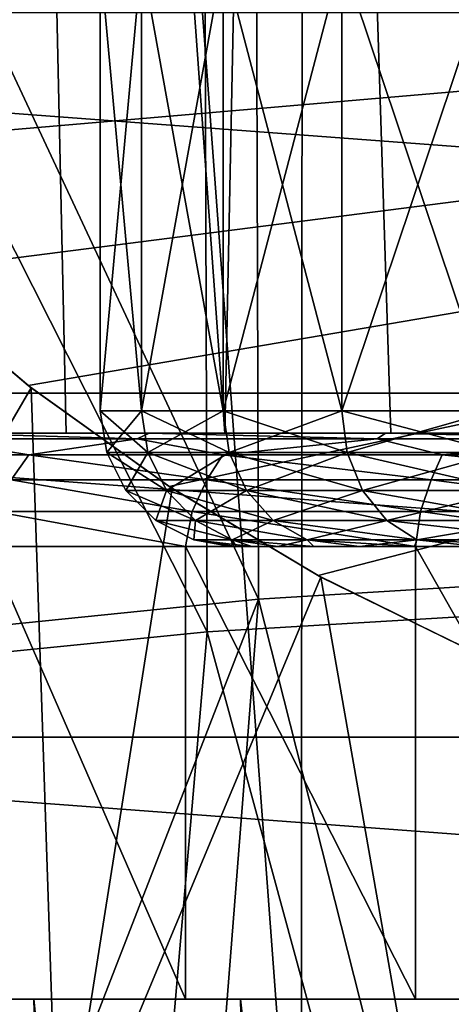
# Model space of a CAD drawing. Header units: metres. Extents: x -109 to 109, y -63 to 140.
# Tile 184 of 480: x -5.73 to -3.83, y -28.02 to -23.67. Entities that reach past the tile are written whole.
import ezdxf

# ---------------------------------------------------------------- set-up
doc = ezdxf.new("R2010")
doc.units = ezdxf.units.M
doc.layers.add('solid_502308_SW0001', color=7, linetype='CONTINUOUS')

msp = doc.modelspace()

# ---------------------------------------------------------------- linework, layer by layer
at = {"layer": 'solid_502308_SW0001'}
for points in [[(-2.724429, -30.045746, -15.924313), (-2.712468, -5.951555, -16.346176), (-4.473122, -6.488542, -16.208929)], [(-4.489847, -29.504946, -15.80399), (-4.473122, -6.488542, -16.208929), (-6.142124, -7.285673, -16.015341)], [(-2.724429, -30.045746, -15.924313), (-4.473122, -6.488542, -16.208929), (-4.489847, -29.504946, -15.80399)], [(-4.489847, -29.504946, -15.80399), (-6.142124, -7.285673, -16.015341), (-6.160448, -28.703802, -15.636256)], [(-5.527427, -25.5, 11.03349), (-5.837636, -11.5, 10.819237), (-6.190969, -25.5, 10.553142)], [(-4.82665, -25.5, 11.458047), (-4.541224, -11.5, 11.609393), (-5.837636, -11.5, 10.819237)], [(-4.82665, -25.5, 11.458047), (-5.837636, -11.5, 10.819237), (-5.527427, -25.5, 11.03349)], [(-4.093741, -25.5, 11.82365), (-4.541224, -11.5, 11.609393), (-4.82665, -25.5, 11.458047)], [(-3.332989, -25.5, 12.12821), (-3.140136, -11.5, 12.194185), (-4.541224, -11.5, 11.609393)], [(-3.332989, -25.5, 12.12821), (-4.541224, -11.5, 11.609393), (-4.093741, -25.5, 11.82365)], [(-2.340444, -26.089899, 14.841404), (-4.694423, -21.004921, 14.665416), (-2.349062, -20.890835, 14.841285)], [(-4.67771, -26.232668, 14.665833), (-7.032379, -21.195166, 14.372806), (-4.694423, -21.004921, 14.665416)], [(-2.340444, -26.089899, 14.841404), (-4.67771, -26.232668, 14.665833), (-4.694423, -21.004921, 14.665416)], [(-2.453991, -26.231136, 16.637909), (-2.462407, -21.172741, 16.6378), (-4.92065, -21.291054, 16.451567)], [(-4.67771, -26.232668, 14.665833), (-7.008618, -26.470722, 14.373617), (-7.032379, -21.195166, 14.372806)], [(-4.904308, -26.377903, 16.451956), (-4.92065, -21.291054, 16.451567), (-7.370563, -21.488243, 16.14185)], [(-4.904308, -26.377903, 16.451956), (-2.453991, -26.231136, 16.637909), (-4.92065, -21.291054, 16.451567)], [(-7.347279, -26.622511, 16.142628), (-4.904308, -26.377903, 16.451956), (-7.370563, -21.488243, 16.14185)], [(-7.313793, -23.663118, -5.032798), (7.699325, -23, -5.032798), (-6.819819, -24.249203, -5.032798)], [(-6.819819, -24.249203, -5.032798), (7.699325, -23, -5.032798), (-6.278761, -24.792599, -5.032798)], [(-6.278761, -24.792599, -5.032798), (7.699325, -23, -5.032798), (-5.69488, -25.289087, -5.032798)], [(-5.69488, -25.289087, -5.032798), (7.699325, -23, -5.032798), (-5.07163, -25.735672, -5.032798)], [(-5.07163, -25.735672, -5.032798), (7.699325, -23, -5.032798), (-4.413719, -26.129055, -5.032798)], [(-4.413719, -26.129055, -5.032798), (7.699325, -23, -5.032798), (-3.725477, -26.466574, -5.032798)], [(-5.376965, -23.4, 2.201751), (-5.376965, -25.4, 2.201751), (-5.193859, -25.4, 1.22222)], [(-5.193859, -23.4, 1.22222), (-5.376965, -23.4, 2.201751), (-5.193859, -25.4, 1.22222)], [(-5.376965, -23.4, 3.198249), (-5.376965, -25.4, 3.198249), (-5.376965, -25.4, 2.201751)], [(-5.376965, -23.4, 2.201751), (-5.376965, -23.4, 3.198249), (-5.376965, -25.4, 2.201751)], [(-5.193859, -23.4, 4.17778), (-5.193859, -25.4, 4.17778), (-5.376965, -25.4, 3.198249)], [(-5.376965, -23.4, 3.198249), (-5.193859, -23.4, 4.17778), (-5.376965, -25.4, 3.198249)], [(-5.193859, -23.4, 1.22222), (-5.193859, -25.4, 1.22222), (-4.833882, -25.4, 0.293013)], [(-4.833882, -23.4, 0.293013), (-5.193859, -23.4, 1.22222), (-4.833882, -25.4, 0.293013)], [(-4.833882, -23.4, 5.106987), (-4.833882, -25.4, 5.106987), (-5.193859, -25.4, 4.17778)], [(-5.193859, -23.4, 4.17778), (-4.833882, -23.4, 5.106987), (-5.193859, -25.4, 4.17778)], [(-4.833882, -23.4, 0.293013), (-4.833882, -25.4, 0.293013), (-4.309293, -25.4, -0.554227)], [(-4.309294, -23.4, -0.554226), (-4.833882, -23.4, 0.293013), (-4.309293, -25.4, -0.554227)], [(-4.309294, -23.4, 5.954226), (-4.309293, -25.4, 5.954227), (-4.833882, -25.4, 5.106987)], [(-4.833882, -23.4, 5.106987), (-4.309294, -23.4, 5.954226), (-4.833882, -25.4, 5.106987)], [(-4.309294, -23.4, -0.554226), (-4.309293, -25.4, -0.554227), (-3.637956, -25.4, -1.290648)], [(-3.637957, -23.4, -1.290648), (-4.309294, -23.4, -0.554226), (-3.637956, -25.4, -1.290648)], [(-4.309294, -23.4, 5.954226), (-3.637957, -23.4, 6.690648), (-4.309293, -25.4, 5.954227)], [(-3.637957, -23.4, 6.690648), (-3.637956, -25.4, 6.690648), (-4.309293, -25.4, 5.954227)], [(10.741099, -25.323168, -27.35), (-10.741099, -25.323168, -27.35), (-11.712649, -23.640354, -27.35)], [(11.712649, -23.640354, -27.35), (10.741099, -25.323168, -27.35), (-11.712649, -23.640354, -27.35)], [(-6.278761, -24.792599, -5.032798), (-5.69488, -25.289087, -5.032798), (-6.264814, -24.805483, -7.3)], [(-6.264814, -24.805483, -7.3), (-5.681377, -25.299614, -7.3), (-7.20026, -27.91053, -7.3)], [(-5.69488, -25.289087, -5.032798), (-5.681377, -25.299614, -7.3), (-6.264814, -24.805483, -7.3)], [(-5.681377, -25.299614, -7.3), (-5.561318, -28.914846, -7.3), (-7.20026, -27.91053, -7.3)], [(-5.69488, -25.289087, -5.032798), (-5.07163, -25.735672, -5.032798), (-5.681377, -25.299614, -7.3)], [(-5.681377, -25.299614, -7.3), (-5.059172, -25.743843, -7.3), (-5.561318, -28.914846, -7.3)], [(-5.07163, -25.735672, -5.032798), (-5.059172, -25.743843, -7.3), (-5.681377, -25.299614, -7.3)], [(9.529625, -26.842293, -27.35), (-9.529625, -26.842293, -27.35), (-10.741099, -25.323168, -27.35)], [(10.741099, -25.323168, -27.35), (9.529625, -26.842293, -27.35), (-10.741099, -25.323168, -27.35)], [(-5.165614, -25.585411, 1.230256), (-5.193859, -25.4, 1.22222), (-5.376965, -25.4, 2.201751)], [(-5.347724, -25.585411, 2.20446), (-5.376965, -25.4, 2.201751), (-5.376965, -25.4, 3.198249)], [(-5.165614, -25.585411, 1.230256), (-5.376965, -25.4, 2.201751), (-5.347724, -25.585411, 2.20446)], [(-5.347724, -25.585411, 3.195539), (-5.376965, -25.4, 3.198249), (-5.193859, -25.4, 4.17778)], [(-5.347724, -25.585411, 2.20446), (-5.376965, -25.4, 3.198249), (-5.347724, -25.585411, 3.195539)], [(-5.347724, -25.585411, 3.195539), (-5.193859, -25.4, 4.17778), (-5.165614, -25.585411, 4.169744)], [(-4.807594, -25.585411, 0.306102), (-4.833882, -25.4, 0.293013), (-5.193859, -25.4, 1.22222)], [(-4.807594, -25.585411, 0.306102), (-5.193859, -25.4, 1.22222), (-5.165614, -25.585411, 1.230256)], [(-5.165614, -25.585411, 4.169744), (-5.193859, -25.4, 4.17778), (-4.833882, -25.4, 5.106987)], [(-5.165614, -25.585411, 4.169744), (-4.833882, -25.4, 5.106987), (-4.807594, -25.585411, 5.093897)], [(-4.285858, -25.585411, -0.53653), (-4.309293, -25.4, -0.554227), (-4.833882, -25.4, 0.293013)], [(-4.285858, -25.585411, -0.53653), (-4.833882, -25.4, 0.293013), (-4.807594, -25.585411, 0.306102)], [(-4.807594, -25.585411, 5.093897), (-4.833882, -25.4, 5.106987), (-4.309293, -25.4, 5.954227)], [(-4.807594, -25.585411, 5.093897), (-4.309293, -25.4, 5.954227), (-4.285858, -25.585411, 5.93653)], [(-3.618173, -25.585411, -1.268946), (-3.637956, -25.4, -1.290648), (-4.309293, -25.4, -0.554227)], [(-3.618173, -25.585411, -1.268946), (-4.309293, -25.4, -0.554227), (-4.285858, -25.585411, -0.53653)], [(-4.285858, -25.585411, 5.93653), (-4.309293, -25.4, 5.954227), (-3.637956, -25.4, 6.690648)], [(-4.285858, -25.585411, 5.93653), (-3.637956, -25.4, 6.690648), (-3.618173, -25.585411, 6.668946)], [(-6.414904, -25.595306, 6.970481), (-5.69129, -25.595306, 7.895885), (-6.123425, -25.524326, 7.605349)], [(-5.527427, -25.5, 11.03349), (-6.190969, -25.5, 10.553142), (-6.070354, -25.5, 7.91062)], [(-6.123425, -25.524326, 7.605349), (-5.212789, -25.524326, 8.563924), (-6.070354, -25.5, 7.91062)], [(-5.69129, -25.595306, 7.895885), (-5.212789, -25.524326, 8.563924), (-6.123425, -25.524326, 7.605349)], [(-5.212789, -25.524326, 8.563924), (-5.160151, -25.5, 8.813334), (-6.070354, -25.5, 7.91062)], [(-5.527427, -25.5, 11.03349), (-6.070354, -25.5, 7.91062), (-5.160151, -25.5, 8.813334)], [(-5.69129, -25.595306, 7.895885), (-4.835429, -25.595306, 8.700553), (-5.212789, -25.524326, 8.563924)], [(-4.82665, -25.5, 11.458047), (-5.527427, -25.5, 11.03349), (-5.160151, -25.5, 8.813334)], [(-5.212789, -25.524326, 8.563924), (-4.154121, -25.524326, 9.355978), (-5.160151, -25.5, 8.813334)], [(-4.835429, -25.595306, 8.700553), (-4.154121, -25.524326, 9.355978), (-5.212789, -25.524326, 8.563924)], [(-4.154121, -25.524326, 9.355978), (-4.11743, -25.5, 9.559048), (-5.160151, -25.5, 8.813334)], [(-4.82665, -25.5, 11.458047), (-5.160151, -25.5, 8.813334), (-4.11743, -25.5, 9.559048)], [(-4.835429, -25.595306, 8.700553), (-3.867208, -25.595306, 9.365787), (-4.154121, -25.524326, 9.355978)], [(-4.093741, -25.5, 11.82365), (-4.82665, -25.5, 11.458047), (-4.11743, -25.5, 9.559048)], [(-4.154121, -25.524326, 9.355978), (-2.977487, -25.524326, 9.959018), (-4.11743, -25.5, 9.559048)], [(-3.867208, -25.595306, 9.365787), (-2.977487, -25.524326, 9.959018), (-4.154121, -25.524326, 9.355978)], [(-2.977487, -25.524326, 9.959018), (-2.968681, -25.5, 10.128771), (-4.11743, -25.5, 9.559048)], [(-4.093741, -25.5, 11.82365), (-4.11743, -25.5, 9.559048), (-2.968681, -25.5, 10.128771)], [(-3.332989, -25.5, 12.12821), (-4.093741, -25.5, 11.82365), (-2.968681, -25.5, 10.128771)], [(-3.867208, -25.595306, 9.365787), (-2.809125, -25.595306, 9.876129), (-2.977487, -25.524326, 9.959018)], [(-5.769255, -25.70598, 7.640505), (-5.69129, -25.595306, 7.895885), (-6.414904, -25.595306, 6.970481)], [(-5.769255, -25.70598, 7.640505), (-4.905419, -25.70598, 8.499117), (-5.69129, -25.595306, 7.895885)], [(-4.905419, -25.70598, 8.499117), (-4.835429, -25.595306, 8.700553), (-5.69129, -25.595306, 7.895885)], [(-5.347724, -25.585411, 3.195539), (-5.262753, -25.752823, 3.187666), (-5.262753, -25.752823, 2.212334)], [(-5.347724, -25.585411, 3.195539), (-5.165614, -25.585411, 4.169744), (-5.262753, -25.752823, 3.187666)], [(-5.347724, -25.585411, 2.20446), (-5.262753, -25.752823, 2.212334), (-5.083537, -25.752823, 1.253609)], [(-5.347724, -25.585411, 2.20446), (-5.347724, -25.585411, 3.195539), (-5.262753, -25.752823, 2.212334)], [(-5.165614, -25.585411, 1.230256), (-5.347724, -25.585411, 2.20446), (-5.083537, -25.752823, 1.253609)], [(-5.165614, -25.585411, 4.169744), (-5.083537, -25.752823, 4.146391), (-5.262753, -25.752823, 3.187666)], [(-5.165614, -25.585411, 4.169744), (-4.807594, -25.585411, 5.093897), (-5.083537, -25.752823, 4.146391)], [(-5.165614, -25.585411, 1.230256), (-5.083537, -25.752823, 1.253609), (-4.731206, -25.752823, 0.344139)], [(-4.807594, -25.585411, 0.306102), (-5.165614, -25.585411, 1.230256), (-4.731206, -25.752823, 0.344139)], [(-4.807594, -25.585411, 5.093897), (-4.731206, -25.752823, 5.055861), (-5.083537, -25.752823, 4.146391)], [(-4.905419, -25.70598, 8.499117), (-3.915452, -25.70598, 9.208619), (-4.835429, -25.595306, 8.700553)], [(-3.915452, -25.70598, 9.208619), (-3.867208, -25.595306, 9.365787), (-4.835429, -25.595306, 8.700553)], [(-4.807594, -25.585411, 5.093897), (-4.285858, -25.585411, 5.93653), (-4.731206, -25.752823, 5.055861)], [(-4.807594, -25.585411, 0.306102), (-4.731206, -25.752823, 0.344139), (-4.21776, -25.752823, -0.485104)], [(-4.285858, -25.585411, -0.53653), (-4.807594, -25.585411, 0.306102), (-4.21776, -25.752823, -0.485104)], [(-4.285858, -25.585411, 5.93653), (-4.21776, -25.752823, 5.885105), (-4.731206, -25.752823, 5.055861)], [(-4.285858, -25.585411, 5.93653), (-3.618173, -25.585411, 6.668946), (-4.21776, -25.752823, 5.885105)], [(-4.285858, -25.585411, -0.53653), (-4.21776, -25.752823, -0.485104), (-3.560683, -25.752823, -1.205883)], [(-3.618173, -25.585411, -1.268946), (-4.285858, -25.585411, -0.53653), (-3.560683, -25.752823, -1.205883)], [(-3.618173, -25.585411, 6.668946), (-3.560683, -25.752823, 6.605884), (-4.21776, -25.752823, 5.885105)], [(-3.915452, -25.70598, 9.208619), (-2.82481, -25.70598, 9.750769), (-3.867208, -25.595306, 9.365787)], [(-2.82481, -25.70598, 9.750769), (-2.809125, -25.595306, 9.876129), (-3.867208, -25.595306, 9.365787)], [(-5.840616, -25.845491, 7.44393), (-4.970649, -25.845491, 8.348923), (-5.769255, -25.70598, 7.640505)], [(-4.970649, -25.845491, 8.348923), (-4.905419, -25.70598, 8.499117), (-5.769255, -25.70598, 7.640505)], [(-4.970649, -25.845491, 8.348923), (-3.962332, -25.845491, 9.096686), (-4.905419, -25.70598, 8.499117)], [(-3.962332, -25.845491, 9.096686), (-3.915452, -25.70598, 9.208619), (-4.905419, -25.70598, 8.499117)], [(-3.962332, -25.845491, 9.096686), (-2.84373, -25.845491, 9.66641), (-3.915452, -25.70598, 9.208619)], [(-2.84373, -25.845491, 9.66641), (-2.82481, -25.70598, 9.750769), (-3.915452, -25.70598, 9.208619)], [(-5.059172, -25.743843, -7.3), (-4.402442, -26.135155, -7.3), (-5.561318, -28.914846, -7.3)], [(-5.262753, -25.752823, 3.187666), (-5.130387, -25.885632, 3.1754), (-5.130387, -25.885632, 2.2246)], [(-5.262753, -25.752823, 3.187666), (-5.083537, -25.752823, 4.146391), (-5.130387, -25.885632, 3.1754)], [(-5.262753, -25.752823, 2.212334), (-5.130387, -25.885632, 2.2246), (-4.955678, -25.885632, 1.289988)], [(-5.262753, -25.752823, 2.212334), (-5.262753, -25.752823, 3.187666), (-5.130387, -25.885632, 2.2246)], [(-5.083537, -25.752823, 1.253609), (-5.262753, -25.752823, 2.212334), (-4.955678, -25.885632, 1.289988)], [(-5.083537, -25.752823, 4.146391), (-4.955678, -25.885632, 4.110012), (-5.130387, -25.885632, 3.1754)], [(-5.083537, -25.752823, 4.146391), (-4.731206, -25.752823, 5.055861), (-4.955678, -25.885632, 4.110012)], [(-5.083537, -25.752823, 1.253609), (-4.955678, -25.885632, 1.289988), (-4.612209, -25.885632, 0.403393)], [(-4.731206, -25.752823, 0.344139), (-5.083537, -25.752823, 1.253609), (-4.612209, -25.885632, 0.403393)], [(-5.07163, -25.735672, -5.032798), (-4.413719, -26.129055, -5.032798), (-5.059172, -25.743843, -7.3)], [(-4.413719, -26.129055, -5.032798), (-4.402442, -26.135155, -7.3), (-5.059172, -25.743843, -7.3)], [(-4.731206, -25.752823, 5.055861), (-4.612209, -25.885632, 4.996607), (-4.955678, -25.885632, 4.110012)], [(-4.731206, -25.752823, 5.055861), (-4.21776, -25.752823, 5.885105), (-4.612209, -25.885632, 4.996607)], [(-4.731206, -25.752823, 0.344139), (-4.612209, -25.885632, 0.403393), (-4.111677, -25.885632, -0.404994)], [(-4.21776, -25.752823, -0.485104), (-4.731206, -25.752823, 0.344139), (-4.111677, -25.885632, -0.404994)], [(-4.21776, -25.752823, 5.885105), (-4.111677, -25.885632, 5.804994), (-4.612209, -25.885632, 4.996607)], [(-4.21776, -25.752823, 5.885105), (-3.560683, -25.752823, 6.605884), (-4.111677, -25.885632, 5.804994)], [(-4.21776, -25.752823, -0.485104), (-4.111677, -25.885632, -0.404994), (-3.471127, -25.885632, -1.107644)], [(-3.560683, -25.752823, -1.205883), (-4.21776, -25.752823, -0.485104), (-3.471127, -25.885632, -1.107644)], [(-3.560683, -25.752823, 6.605884), (-3.471127, -25.885632, 6.507645), (-4.111677, -25.885632, 5.804994)], [(-5.872345, -26, 7.365358), (-4.999924, -26, 8.290237), (-5.840616, -25.845491, 7.44393)], [(-4.999924, -26, 8.290237), (-4.970649, -25.845491, 8.348923), (-5.840616, -25.845491, 7.44393)], [(-5.130387, -25.885632, 3.1754), (-4.963608, -25.970808, 3.159946), (-4.963608, -25.970808, 2.240054)], [(-5.130387, -25.885632, 3.1754), (-4.955678, -25.885632, 4.110012), (-4.963608, -25.970808, 3.159946)], [(-5.130387, -25.885632, 2.2246), (-4.963608, -25.970808, 2.240054), (-4.794578, -25.970808, 1.335825)], [(-5.130387, -25.885632, 2.2246), (-5.130387, -25.885632, 3.1754), (-4.963608, -25.970808, 2.240054)], [(-4.955678, -25.885632, 1.289988), (-5.130387, -25.885632, 2.2246), (-4.794578, -25.970808, 1.335825)], [(-4.999924, -26, 8.290237), (-3.983815, -26, 9.054464), (-4.970649, -25.845491, 8.348923)], [(-3.983815, -26, 9.054464), (-3.962332, -25.845491, 9.096686), (-4.970649, -25.845491, 8.348923)], [(-4.955678, -25.885632, 4.110012), (-4.794578, -25.970808, 4.064175), (-4.963608, -25.970808, 3.159946)], [(-4.955678, -25.885632, 4.110012), (-4.612209, -25.885632, 4.996607), (-4.794578, -25.970808, 4.064175)], [(-4.955678, -25.885632, 1.289988), (-4.794578, -25.970808, 1.335825), (-4.462275, -25.970808, 0.478051)], [(-4.612209, -25.885632, 0.403393), (-4.955678, -25.885632, 1.289988), (-4.462275, -25.970808, 0.478051)], [(-4.612209, -25.885632, 4.996607), (-4.462275, -25.970808, 4.921949), (-4.794578, -25.970808, 4.064175)], [(-4.612209, -25.885632, 4.996607), (-4.111677, -25.885632, 5.804994), (-4.462275, -25.970808, 4.921949)], [(-4.612209, -25.885632, 0.403393), (-4.462275, -25.970808, 0.478051), (-3.978014, -25.970808, -0.304057)], [(-4.111677, -25.885632, -0.404994), (-4.612209, -25.885632, 0.403393), (-3.978014, -25.970808, -0.304057)], [(-4.111677, -25.885632, 5.804994), (-3.978014, -25.970808, 5.704057), (-4.462275, -25.970808, 4.921949)], [(-4.111677, -25.885632, 5.804994), (-3.471127, -25.885632, 6.507645), (-3.978014, -25.970808, 5.704057)], [(-4.111677, -25.885632, -0.404994), (-3.978014, -25.970808, -0.304057), (-3.358287, -25.970808, -0.983865)], [(-3.471127, -25.885632, -1.107644), (-4.111677, -25.885632, -0.404994), (-3.358287, -25.970808, -0.983865)], [(-3.983815, -26, 9.054464), (-2.853218, -26, 9.636076), (-3.962332, -25.845491, 9.096686)], [(-3.471127, -25.885632, 6.507645), (-3.358287, -25.970808, 6.383865), (-3.978014, -25.970808, 5.704057)], [(-2.853218, -26, 9.636076), (-2.84373, -25.845491, 9.66641), (-3.962332, -25.845491, 9.096686)], [(-4.963608, -25.970808, 3.159946), (-4.776828, -26, 3.170931), (-4.799984, -26, 2.699985)], [(-4.963608, -25.970808, 3.159946), (-4.794578, -25.970808, 4.064175), (-4.776828, -26, 3.170931)], [(-4.963608, -25.970808, 2.240054), (-4.799984, -26, 2.699985), (-4.776825, -26, 2.229039)], [(-4.963608, -25.970808, 2.240054), (-4.963608, -25.970808, 3.159946), (-4.799984, -26, 2.699985)], [(-4.963608, -25.970808, 2.240054), (-4.776825, -26, 2.229039), (-4.707572, -26, 1.762632)], [(-4.794578, -25.970808, 1.335825), (-4.963608, -25.970808, 2.240054), (-4.707572, -26, 1.762632)], [(-4.794578, -25.970808, 4.064175), (-4.592893, -26, 4.094728), (-4.707578, -26, 3.637339)], [(-4.794578, -25.970808, 4.064175), (-4.462275, -25.970808, 4.921949), (-4.592893, -26, 4.094728)], [(-4.794578, -25.970808, 4.064175), (-4.707578, -26, 3.637339), (-4.776828, -26, 3.170931)], [(-4.794578, -25.970808, 1.335825), (-4.707572, -26, 1.762632), (-4.592884, -26, 1.305243)], [(-4.794578, -25.970808, 1.335825), (-4.592884, -26, 1.305243), (-4.433855, -26, 0.861277)], [(-4.462275, -25.970808, 0.478051), (-4.794578, -25.970808, 1.335825), (-4.433855, -26, 0.861277)], [(-4.462275, -25.970808, 4.921949), (-4.433866, -26, 4.538696), (-4.592893, -26, 4.094728)], [(-4.462275, -25.970808, 4.921949), (-4.232024, -26, 4.964944), (-4.433866, -26, 4.538696)], [(-4.462275, -25.970808, 4.921949), (-3.978014, -25.970808, 5.704057), (-4.232024, -26, 4.964944)], [(-4.462275, -25.970808, 0.478051), (-4.433855, -26, 0.861277), (-4.23201, -26, 0.435029)], [(-4.462275, -25.970808, 0.478051), (-4.23201, -26, 0.435029), (-3.989321, -26, 0.030672)], [(-3.978014, -25.970808, -0.304057), (-4.462275, -25.970808, 0.478051), (-3.989321, -26, 0.030672)], [(-3.978014, -25.970808, 5.704057), (-3.989337, -26, 5.369303), (-4.232024, -26, 4.964944)], [(-3.978014, -25.970808, 5.704057), (-3.708153, -26, 5.74788), (-3.989337, -26, 5.369303)], [(-3.978014, -25.970808, -0.304057), (-3.989321, -26, 0.030672), (-3.708134, -26, -0.347903)], [(-3.978014, -25.970808, 5.704057), (-3.358287, -25.970808, 6.383865), (-3.708153, -26, 5.74788)], [(-3.978014, -25.970808, -0.304057), (-3.708134, -26, -0.347903), (-3.391077, -26, -0.697131)], [(-3.358287, -25.970808, -0.983865), (-3.978014, -25.970808, -0.304057), (-3.391077, -26, -0.697131)], [(-5.872345, -26, 7.365358), (-5.872343, -28, 7.365356), (-4.999912, -28, 8.290246)], [(-5.872345, -26, 7.365358), (-4.999912, -28, 8.290246), (-4.999924, -26, 8.290237)], [(-4.999924, -26, 8.290237), (-4.999912, -28, 8.290246), (-3.98381, -28, 9.05446)], [(-4.999924, -26, 8.290237), (-3.98381, -28, 9.05446), (-3.983815, -26, 9.054464)], [(-4.776825, -26, 2.229039), (-4.799984, -26, 2.699985), (-4.776828, -26, 3.170931)], [(-4.776825, -26, 2.229039), (-4.776828, -26, 3.170931), (-4.707578, -26, 3.637339)], [(-4.707572, -26, 1.762632), (-4.776825, -26, 2.229039), (-4.707578, -26, 3.637339)], [(-4.707572, -26, 1.762632), (-4.707578, -26, 3.637339), (-4.592893, -26, 4.094728)], [(-4.592884, -26, 1.305243), (-4.707572, -26, 1.762632), (-4.592893, -26, 4.094728)], [(-4.592884, -26, 1.305243), (-4.592893, -26, 4.094728), (-4.433866, -26, 4.538696)], [(-4.433855, -26, 0.861277), (-4.592884, -26, 1.305243), (-4.433866, -26, 4.538696)], [(-4.433855, -26, 0.861277), (-4.433866, -26, 4.538696), (-4.232024, -26, 4.964944)], [(-4.23201, -26, 0.435029), (-4.433855, -26, 0.861277), (-4.232024, -26, 4.964944)], [(-4.23201, -26, 0.435029), (-4.232024, -26, 4.964944), (-3.989337, -26, 5.369303)], [(-3.989321, -26, 0.030672), (-4.23201, -26, 0.435029), (-3.989337, -26, 5.369303)], [(-3.989321, -26, 0.030672), (-3.989337, -26, 5.369303), (-3.708153, -26, 5.74788)], [(-3.708134, -26, -0.347903), (-3.989321, -26, 0.030672), (-3.708153, -26, 5.74788)], [(-3.983815, -26, 9.054464), (-3.98381, -28, 9.05446), (-2.853205, -28, 9.636075)], [(-3.983815, -26, 9.054464), (-2.853205, -28, 9.636075), (-2.853218, -26, 9.636076)], [(-3.388284, -31.326515, 14.776521), (-4.67771, -26.232668, 14.665833), (-2.340444, -26.089899, 14.841404)], [(-4.402442, -26.135155, -7.3), (-3.785515, -29.650408, -7.3), (-5.561318, -28.914846, -7.3)], [(-4.413719, -26.129055, -5.032798), (-3.725477, -26.466574, -5.032798), (-4.402442, -26.135155, -7.3)], [(-4.402442, -26.135155, -7.3), (-3.715662, -26.470896, -7.3), (-3.785515, -29.650408, -7.3)], [(-3.725477, -26.466574, -5.032798), (-3.715662, -26.470896, -7.3), (-4.402442, -26.135155, -7.3)], [(-6.796628, -31.692554, 14.40245), (-7.008618, -26.470722, 14.373617), (-4.67771, -26.232668, 14.665833)], [(-5.088689, -31.478266, 14.621346), (-6.796628, -31.692554, 14.40245), (-4.67771, -26.232668, 14.665833)], [(-3.388284, -31.326515, 14.776521), (-5.088689, -31.478266, 14.621346), (-4.67771, -26.232668, 14.665833)], [(-3.559265, -31.32959, 16.568716), (-2.453991, -26.231136, 16.637909), (-4.904308, -26.377903, 16.451956)], [(-5.345112, -31.485165, 16.403824), (-4.904308, -26.377903, 16.451956), (-7.347279, -26.622511, 16.142628)], [(-5.345112, -31.485165, 16.403824), (-3.559265, -31.32959, 16.568716), (-4.904308, -26.377903, 16.451956)], [(-7.138087, -31.704752, 16.171375), (-5.345112, -31.485165, 16.403824), (-7.347279, -26.622511, 16.142628)], [(8.105279, -28.163857, -27.35), (-8.105279, -28.163857, -27.35), (-9.529625, -26.842293, -27.35)], [(9.529625, -26.842293, -27.35), (8.105279, -28.163857, -27.35), (-9.529625, -26.842293, -27.35)], [(-7.20026, -27.91053, -6.3), (-5.561318, -28.914846, -6.3), (-5.85728, -30.163132, -6.3)], [(-5.561318, -28.914846, -7.3), (-5.561318, -28.914846, -6.3), (-7.20026, -27.91053, -6.3)], [(-7.20026, -27.91053, -7.3), (-5.561318, -28.914846, -7.3), (-7.20026, -27.91053, -6.3)], [(-5.606659, -29.003973, -10.9), (-7.259068, -27.991413, -10.9), (-8.011846, -28.046526, -10.9)], [(-7.401589, -28, 2.7), (-3.033281, -28, 2.381113), (-3.033281, -28, 3.018887)], [(-7.401589, -28, 2.7), (-7.289134, -28, 1.414707), (-3.033281, -28, 2.381113)], [(-7.401589, -28, 2.7), (-3.033281, -28, 3.018887), (-2.900696, -28, 3.642539)], [(-7.401589, -28, 3.910984), (-2.900696, -28, 3.642539), (-2.6414, -28, 4.224936)], [(-7.401589, -28, 3.910984), (-7.401589, -28, 2.7), (-2.900696, -28, 3.642539)], [(-7.401589, -28, 3.910984), (-2.6414, -28, 4.224936), (-2.266623, -28, 4.740812)], [(-7.09068, -28, 5.143805), (-7.401589, -28, 3.910984), (-2.266623, -28, 4.740812)], [(-7.289134, -28, 1.414707), (-2.6414, -28, 1.175064), (-2.900696, -28, 1.757462)], [(-7.289134, -28, 1.414707), (-6.955223, -28, 0.168538), (-2.6414, -28, 1.175064)], [(-7.289134, -28, 1.414707), (-2.900696, -28, 1.757462), (-3.033281, -28, 2.381113)], [(-6.160448, -28.703802, -15.636256), (-7.259068, -27.991413, -10.9), (-5.606659, -29.003973, -10.9)], [(-7.09068, -28, 5.143805), (-0.634209, -28, 5.683324), (0, -28, 5.75)], [(-6.575995, -28, 6.306408), (-7.09068, -28, 5.143805), (0, -28, 5.75)], [(-7.09068, -28, 5.143805), (-2.266623, -28, 4.740812), (-1.792672, -28, 5.167547)], [(-7.09068, -28, 5.143805), (-1.792672, -28, 5.167547), (-1.240527, -28, 5.486306)], [(-7.09068, -28, 5.143805), (-1.240527, -28, 5.486306), (-0.634209, -28, 5.683324)], [(-6.955223, -28, 0.168538), (-1.240527, -28, -0.086306), (-1.792672, -28, 0.232453)], [(-6.955223, -28, 0.168538), (-6.409981, -28, -1.000759), (-1.240527, -28, -0.086306)], [(-6.955223, -28, 0.168538), (-1.792672, -28, 0.232453), (-2.266623, -28, 0.659188)], [(-6.955223, -28, 0.168538), (-2.266623, -28, 0.659188), (-2.6414, -28, 1.175064)], [(-6.575995, -28, 6.306408), (0, -28, 5.75), (6.575997, -28, 6.306406)], [(-6.575995, -28, 6.306408), (6.575997, -28, 6.306406), (5.872345, -28, 7.365354)], [(-5.872343, -28, 7.365356), (-6.575995, -28, 6.306408), (5.872345, -28, 7.365354)], [(-6.409981, -28, -1.000759), (0, -28, -0.35), (-0.634209, -28, -0.283324)], [(-6.409981, -28, -1.000759), (6.955223, -28, 0.168538), (0, -28, -0.35)], [(-6.409981, -28, -1.000759), (-0.634209, -28, -0.283324), (-1.240527, -28, -0.086306)], [(-6.409981, -28, -1.000759), (6.409981, -28, -1.000759), (6.955223, -28, 0.168538)], [(-6.409981, -28, -1.000759), (-5.669901, -28, -2.057706), (6.409981, -28, -1.000759)], [(-5.362175, -39.5, -1.799666), (-5.669901, -28, -2.057706), (-6.409981, -28, -1.000759)], [(-5.362175, -39.5, -1.799666), (-6.409981, -28, -1.000759), (-6.0622, -39.5, -0.79996)], [(-5.872343, -28, 7.365356), (5.872345, -28, 7.365354), (4.999914, -28, 8.290244)], [(-4.999912, -28, 8.290246), (-5.872343, -28, 7.365356), (4.999914, -28, 8.290244)], [(-5.669901, -28, -2.057706), (5.669901, -28, -2.057706), (6.409981, -28, -1.000759)], [(-5.669901, -28, -2.057706), (-4.757447, -28, -2.970107), (5.669901, -28, -2.057706)], [(-4.499417, -39.5, -2.662356), (-4.757447, -28, -2.970107), (-5.669901, -28, -2.057706)], [(-4.499417, -39.5, -2.662356), (-5.669901, -28, -2.057706), (-5.362175, -39.5, -1.799666)], [(-4.999912, -28, 8.290246), (4.999914, -28, 8.290244), (3.983811, -28, 9.054459)], [(-3.98381, -28, 9.05446), (-4.999912, -28, 8.290246), (3.983811, -28, 9.054459)], [(-4.757447, -28, -2.970107), (4.757447, -28, -2.970107), (5.669901, -28, -2.057706)], [(-4.757447, -28, -2.970107), (-3.700632, -28, -3.710031), (4.757447, -28, -2.970107)], [(-3.500155, -39.5, -3.362059), (-3.700632, -28, -3.710031), (-4.757447, -28, -2.970107)], [(-3.500155, -39.5, -3.362059), (-4.757447, -28, -2.970107), (-4.499417, -39.5, -2.662356)], [(-3.98381, -28, 9.05446), (3.983811, -28, 9.054459), (2.853205, -28, 9.636075)], [(-2.853205, -28, 9.636075), (-3.98381, -28, 9.05446), (2.853205, -28, 9.636075)]]:
    msp.add_3dface(points, dxfattribs=at)

doc.saveas('drawing.dxf')
